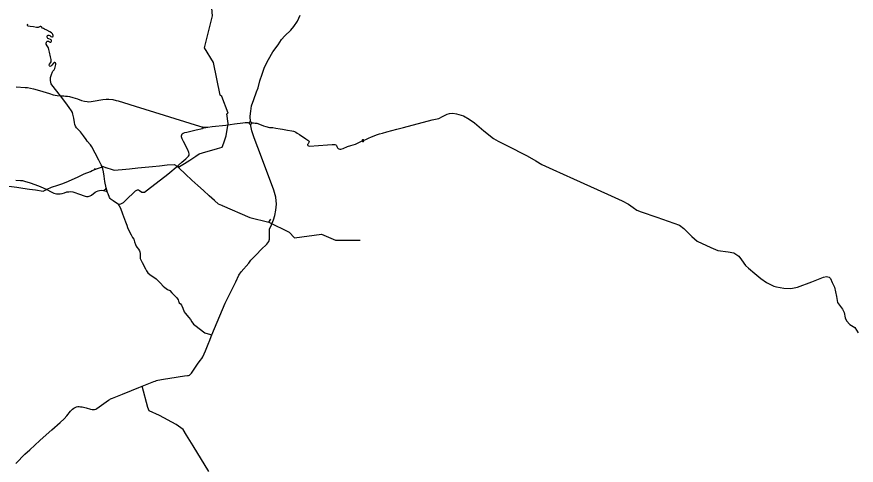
# Model space of a CAD drawing. Extents: x -789162 to -606354, y -1062736 to -945481.
# Drawn here: x -655582 to -643571, y -999837 to -993425 of the extents above; entities that cross this region are included whole.
import ezdxf

# ---------------------------------------------------------------- set-up
doc = ezdxf.new("R2010")
doc.units = 0
for name, color, linetype in [('_SIRSI VZTAHY_SILNICE I TRIDY_STAV', 7, 'Continuous'), ('_SIRSI VZTAHY_SILNICE II TRIDY_STAV', 7, 'Continuous'), ('_SIRSI VZTAHY_SILNICE III TRIDY_STAV', 7, 'Continuous'), ('_SIRSI VZTAHY_VTL PLYNOVOD', 7, 'Continuous')]:
    doc.layers.add(name, color=color, linetype=linetype)

msp = doc.modelspace()

# ---------------------------------------------------------------- linework, layer by layer
at = {"layer": '_SIRSI VZTAHY_SILNICE I TRIDY_STAV'}
for points in [[(-655590, -994429), (-655462, -994437), (-655427, -994438), (-655384, -994445), (-655341, -994454), (-655257, -994479), (-655163, -994507), (-655112, -994522), (-655059, -994539), (-655002, -994552), (-654958, -994557)], [(-654958, -994557), (-654908, -994557), (-654886, -994558), (-654857, -994561), (-654828, -994566), (-654780, -994578), (-654714, -994600), (-654657, -994620), (-654614, -994632), (-654576, -994637), (-654549, -994640), (-654518, -994638), (-654490, -994633), (-654349, -994607), (-654304, -994602), (-654263, -994602), (-654208, -994609), (-654161, -994621), (-654133, -994629), (-654057, -994653), (-653886, -994705), (-653473, -994832), (-653322, -994880), (-652967, -994989), (-652935, -994998), (-652924, -995000)], [(-650618, -995190), (-650610, -995187), (-650589, -995179), (-650550, -995160), (-650507, -995141), (-650468, -995126), (-650434, -995113), (-650391, -995099), (-650351, -995088), (-650287, -995072), (-650142, -995034), (-650049, -995010), (-649996, -994996), (-649832, -994953), (-649637, -994899), (-649541, -994878), (-649491, -994852), (-649451, -994830), (-649422, -994817), (-649388, -994807), (-649342, -994804), (-649291, -994815), (-649223, -994831), (-649189, -994841), (-649108, -994888), (-649034, -994940), (-648898, -995054), (-648760, -995164), (-648692, -995202), (-648568, -995266), (-648280, -995413), (-648155, -995485), (-648071, -995535), (-647910, -995607), (-647617, -995743), (-647129, -995963), (-646920, -996059), (-646828, -996104), (-646762, -996154), (-646711, -996191), (-646648, -996215), (-646425, -996291), (-646179, -996374), (-646099, -996405), (-646037, -996453), (-645921, -996568), (-645848, -996633), (-645651, -996723), (-645550, -996765), (-645403, -996785), (-645321, -996802), (-645250, -996848), (-645211, -996899), (-645154, -996979), (-645114, -997021), (-645020, -997098), (-644936, -997165), (-644855, -997226), (-644750, -997276), (-644710, -997288), (-644609, -997307), (-644507, -997309), (-644412, -997291), (-644205, -997215), (-644040, -997148), (-643998, -997140), (-643958, -997147), (-643940, -997166), (-643914, -997223), (-643883, -997291), (-643854, -997423), (-643838, -997512), (-643767, -997605), (-643743, -997655), (-643730, -997729), (-643709, -997771), (-643660, -997823), (-643589, -997870), (-643544, -997944)], [(-652870, -995004), (-652846, -995004), (-652786, -994996), (-652591, -994973), (-652466, -994956), (-652348, -994942), (-652312, -994938), (-652284, -994936), (-652271, -994937), (-652256, -994940)], [(-652222, -994941), (-652223, -994939), (-652224, -994936), (-652226, -994934), (-652228, -994932), (-652230, -994930), (-652233, -994929), (-652236, -994928), (-652238, -994928), (-652241, -994928), (-652244, -994928), (-652247, -994929), (-652249, -994931), (-652251, -994933), (-652253, -994935), (-652255, -994938), (-652256, -994940)], [(-652256, -994940), (-652256, -994943), (-652256, -994946), (-652256, -994949), (-652255, -994952), (-652253, -994955), (-652251, -994957), (-652249, -994959), (-652247, -994960), (-652244, -994961), (-652241, -994962), (-652238, -994962), (-652235, -994962), (-652232, -994961), (-652230, -994959), (-652227, -994958), (-652225, -994955), (-652224, -994953), (-652222, -994950), (-652222, -994947), (-652222, -994944), (-652222, -994941)], [(-652222, -994941), (-652208, -994940), (-652193, -994940), (-652169, -994944), (-652149, -994948), (-652110, -994960), (-652053, -994983), (-652016, -994995), (-652001, -994999), (-651984, -995003), (-651965, -995006), (-651944, -995007), (-651920, -995010), (-651876, -995017), (-651815, -995027), (-651781, -995033), (-651706, -995045), (-651644, -995056), (-651621, -995060), (-651607, -995065), (-651590, -995073), (-651568, -995087), (-651538, -995107), (-651446, -995170), (-651415, -995190), (-651401, -995200), (-651397, -995207), (-651396, -995213), (-651402, -995224), (-651414, -995240), (-651420, -995249), (-651420, -995257), (-651415, -995266), (-651408, -995271), (-651393, -995273), (-651135, -995256), (-651069, -995250), (-651043, -995250), (-651031, -995252), (-651019, -995256), (-651009, -995266), (-651001, -995281), (-650994, -995297), (-650984, -995308), (-650973, -995314), (-650959, -995317), (-650945, -995317), (-650914, -995308), (-650852, -995282), (-650803, -995264), (-650769, -995254), (-650736, -995245), (-650679, -995219), (-650640, -995201)], [(-652924, -995000), (-652870, -995004)], [(-650618, -995190), (-650620, -995188), (-650621, -995187), (-650623, -995185), (-650625, -995184), (-650627, -995184), (-650629, -995183), (-650631, -995184), (-650633, -995184), (-650635, -995185), (-650637, -995186), (-650638, -995187), (-650639, -995189), (-650641, -995191), (-650641, -995193), (-650642, -995195), (-650642, -995197), (-650641, -995199), (-650640, -995201)], [(-650640, -995201), (-650639, -995203), (-650638, -995204), (-650637, -995206), (-650635, -995207), (-650633, -995208), (-650631, -995208), (-650629, -995208), (-650627, -995208), (-650625, -995207), (-650623, -995206), (-650621, -995205), (-650620, -995204), (-650618, -995202), (-650618, -995200), (-650617, -995198), (-650617, -995196), (-650617, -995194), (-650618, -995192), (-650618, -995190)]]:
    msp.add_lwpolyline(points, dxfattribs=at)
at = {"layer": '_SIRSI VZTAHY_SILNICE II TRIDY_STAV'}
for points in [[(-652238, -994928), (-652241, -994844), (-652235, -994774), (-652222, -994696), (-652190, -994606), (-652154, -994497), (-652130, -994441), (-652103, -994343), (-652073, -994245), (-652037, -994147), (-651978, -994036), (-651916, -993925), (-651843, -993825), (-651794, -993752), (-651745, -993697), (-651660, -993615), (-651619, -993566), (-651566, -993488), (-651527, -993404)], [(-652791, -997972), (-652601, -997522), (-652448, -997216), (-652403, -997118), (-652371, -997073), (-652263, -996946), (-652234, -996906), (-652150, -996825), (-652083, -996753), (-652004, -996674), (-651975, -996638), (-651964, -996605), (-651964, -996517), (-651966, -996463), (-651939, -996398), (-651907, -996330), (-651889, -996265), (-651874, -996188), (-651865, -996103), (-651876, -996006), (-651903, -995903), (-652081, -995433), (-652186, -995156), (-652220, -995055), (-652238, -994962)], [(-653790, -998709), (-653762, -998698), (-653623, -998642), (-653600, -998633), (-653582, -998626), (-653563, -998622), (-653482, -998608), (-653390, -998594), (-653184, -998561), (-653140, -998555), (-653124, -998552), (-653110, -998547), (-653098, -998537), (-653084, -998520), (-652995, -998392), (-652958, -998342), (-652935, -998311), (-652921, -998286), (-652902, -998246), (-652883, -998201), (-652834, -998083), (-652830, -998073), (-652791, -997972)], [(-655594, -999811), (-655558, -999772), (-655500, -999710), (-655467, -999679), (-655397, -999616), (-655252, -999485), (-655160, -999404), (-655078, -999331), (-654959, -999224), (-654904, -999173), (-654865, -999129), (-654811, -999066), (-654785, -999035), (-654767, -999023), (-654747, -999011), (-654728, -999003), (-654708, -998999), (-654690, -998998), (-654672, -999000), (-654647, -999004), (-654589, -999018), (-654527, -999034), (-654504, -999040), (-654485, -999042), (-654468, -999041), (-654452, -999034), (-654436, -999026), (-654334, -998954), (-654302, -998933), (-654268, -998908), (-654252, -998898), (-654239, -998890), (-654213, -998879), (-654165, -998860), (-654069, -998821), (-653941, -998770), (-653836, -998728), (-653790, -998709)]]:
    msp.add_lwpolyline(points, dxfattribs=at)
at = {"layer": '_SIRSI VZTAHY_SILNICE III TRIDY_STAV'}
for points in [[(-654958, -994557), (-655081, -994398), (-655091, -994382), (-655096, -994359), (-655100, -994335), (-655100, -994308), (-655100, -994293), (-655085, -994250), (-655072, -994213), (-655066, -994202), (-655047, -994182), (-655038, -994166), (-655023, -994109), (-655022, -994098), (-655026, -994085), (-655037, -994077), (-655049, -994078), (-655058, -994088), (-655079, -994119), (-655093, -994133), (-655106, -994134), (-655115, -994126), (-655117, -994115), (-655115, -994104), (-655101, -994085), (-655092, -994071), (-655089, -994056), (-655091, -994038), (-655101, -993997), (-655113, -993931), (-655121, -993893), (-655130, -993870), (-655147, -993839), (-655159, -993815), (-655162, -993800), (-655157, -993787), (-655152, -993778), (-655145, -993772), (-655135, -993772), (-655128, -993776), (-655114, -993785), (-655103, -993788), (-655095, -993786), (-655088, -993781), (-655085, -993773), (-655086, -993765), (-655090, -993756), (-655101, -993748), (-655121, -993739), (-655136, -993734), (-655143, -993726), (-655145, -993716), (-655145, -993704), (-655142, -993693), (-655133, -993686), (-655123, -993686), (-655110, -993693), (-655093, -993708), (-655082, -993713), (-655071, -993711), (-655063, -993705), (-655060, -993694), (-655065, -993677), (-655073, -993667), (-655087, -993654), (-655108, -993639), (-655154, -993615), (-655185, -993601), (-655200, -993595), (-655214, -993590), (-655228, -993570), (-655237, -993564), (-655246, -993563), (-655258, -993567), (-655278, -993576), (-655298, -993580), (-655343, -993571), (-655392, -993563), (-655419, -993557), (-655427, -993548), (-655427, -993538), (-655423, -993526)], [(-654305, -995873), (-654320, -995780), (-654330, -995702), (-654341, -995642), (-654352, -995598), (-654362, -995567), (-654374, -995541), (-654408, -995476), (-654458, -995377), (-654510, -995283), (-654529, -995256), (-654574, -995203), (-654591, -995180), (-654628, -995126), (-654671, -995071), (-654708, -995032), (-654726, -995011), (-654741, -994990), (-654752, -994964), (-654758, -994937), (-654767, -994875), (-654778, -994819), (-654786, -994793), (-654798, -994771), (-654831, -994723), (-654880, -994654), (-654958, -994557)], [(-654130, -996106), (-654116, -996104), (-654092, -996100), (-654072, -996092), (-654056, -996082), (-654025, -996053), (-653881, -995912), (-653866, -995902), (-653853, -995899), (-653839, -995900), (-653826, -995908), (-653791, -995931), (-653781, -995935), (-653767, -995935), (-653754, -995932), (-653710, -995900), (-653421, -995677), (-653273, -995551), (-653266, -995546), (-653218, -995505), (-653163, -995458), (-653125, -995420), (-653116, -995402), (-653114, -995387), (-653118, -995366), (-653135, -995329), (-653197, -995208), (-653217, -995168), (-653222, -995155), (-653226, -995142), (-653226, -995126), (-653222, -995112), (-653214, -995099), (-653200, -995087), (-653179, -995080), (-653149, -995073), (-653013, -995041), (-652925, -995022)], [(-652925, -995022), (-652924, -995000)], [(-652870, -995004), (-652881, -995011), (-652925, -995022)], [(-655596, -995759), (-655528, -995764), (-655501, -995768), (-655472, -995775), (-655392, -995799), (-655323, -995823), (-655246, -995852), (-655154, -995894), (-655089, -995929), (-655053, -995945), (-655034, -995951), (-655014, -995955), (-654984, -995958), (-654960, -995956), (-654934, -995951), (-654899, -995941), (-654866, -995930), (-654837, -995926), (-654809, -995925), (-654780, -995928), (-654751, -995936), (-654697, -995955), (-654605, -995988), (-654582, -995994), (-654558, -995994), (-654531, -995986), (-654513, -995977), (-654458, -995932), (-654439, -995921), (-654418, -995913), (-654398, -995909), (-654368, -995906), (-654339, -995907)], [(-654339, -995907), (-654325, -995900), (-654314, -995889), (-654308, -995880), (-654305, -995873)], [(-654339, -995907), (-654303, -995919), (-654283, -995936)], [(-654283, -995936), (-654305, -995873)], [(-654130, -996106), (-654154, -996089), (-654201, -996057), (-654231, -996038), (-654245, -996023), (-654254, -996007), (-654273, -995957), (-654283, -995936)], [(-654130, -996106), (-654118, -996129), (-654100, -996160), (-654067, -996241), (-654027, -996355), (-654009, -996407), (-653997, -996437), (-653974, -996490), (-653944, -996545), (-653924, -996580), (-653909, -996606), (-653895, -996643), (-653884, -996683), (-653873, -996704), (-653863, -996719), (-653841, -996746), (-653825, -996771), (-653820, -996787), (-653816, -996812), (-653814, -996879), (-653809, -996900), (-653787, -996939), (-653741, -997030), (-653726, -997058), (-653707, -997085), (-653679, -997109), (-653585, -997171), (-653526, -997235), (-653488, -997275), (-653465, -997296), (-653423, -997325), (-653392, -997341), (-653364, -997370), (-653294, -997445), (-653272, -997473), (-653267, -997489), (-653265, -997502), (-653258, -997514), (-653239, -997529), (-653226, -997547), (-653206, -997592), (-653185, -997642), (-653172, -997661), (-653118, -997723), (-653096, -997754), (-653076, -997786), (-653055, -997818), (-653035, -997834), (-652891, -997945), (-652878, -997951), (-652791, -997972)], [(-652833, -999928), (-653057, -999561), (-653153, -999405), (-653200, -999324), (-653300, -999256), (-653539, -999128), (-653686, -999060), (-653707, -999013), (-653790, -998709)]]:
    msp.add_lwpolyline(points, dxfattribs=at)
at = {"layer": '_SIRSI VZTAHY_VTL PLYNOVOD'}
for points in [[(-652588, -995127), (-652556, -994951), (-652574, -994811), (-652555, -994801), (-652648, -994567), (-652671, -994548), (-652769, -994081), (-652898, -993868), (-652783, -993410), (-652806, -993128), (-652893, -992914), (-652991, -992677), (-653310, -992435), (-653643, -992028)], [(-653265, -995579), (-653253, -995568), (-653181, -995522), (-653108, -995476), (-653018, -995420), (-652973, -995387), (-652875, -995358), (-652792, -995333), (-652711, -995309), (-652641, -995287), (-652621, -995226), (-652602, -995169), (-652602, -995169), (-652588, -995127), (-652588, -995127)], [(-654464, -995609), (-654463, -995609), (-654428, -995595), (-654370, -995574), (-654354, -995568), (-654354, -995568), (-654347, -995567), (-654313, -995578), (-654306, -995580), (-654219, -995608), (-654188, -995618), (-654074, -995609), (-653967, -995598), (-653850, -995586), (-653849, -995586), (-653746, -995576), (-653640, -995567), (-653540, -995555), (-653432, -995543), (-653330, -995535), (-653287, -995563), (-653283, -995566), (-653268, -995582)], [(-655697, -995849), (-655579, -995861), (-655493, -995874), (-655402, -995888), (-655312, -995900), (-655204, -995917), (-655167, -995899), (-655148, -995890), (-655146, -995890), (-655146, -995890), (-655084, -995861), (-654992, -995832), (-654938, -995812), (-654877, -995788), (-654801, -995756), (-654704, -995712), (-654617, -995673), (-654529, -995636), (-654502, -995625), (-654466, -995610), (-654465, -995610)], [(-654460, -995600), (-654461, -995600), (-654461, -995600), (-654461, -995600), (-654461, -995600), (-654461, -995600), (-654461, -995599), (-654461, -995599), (-654461, -995599), (-654461, -995599), (-654464, -995600), (-654466, -995600), (-654468, -995601), (-654468, -995601), (-654468, -995601), (-654465, -995609), (-654465, -995609)], [(-654465, -995610), (-654464, -995609)], [(-654465, -995609), (-654465, -995609), (-654465, -995610)], [(-654465, -995609), (-654464, -995609), (-654464, -995609), (-654464, -995609)], [(-653268, -995582), (-653267, -995581)], [(-653267, -995583), (-653268, -995582)], [(-653267, -995581), (-653266, -995580), (-653265, -995580)], [(-653265, -995580), (-653265, -995580), (-653265, -995581), (-653265, -995581), (-653266, -995582), (-653266, -995582), (-653267, -995581)], [(-653265, -995585), (-653265, -995585), (-653265, -995585), (-653266, -995584), (-653267, -995584), (-653267, -995583), (-653267, -995583)], [(-653265, -995585), (-653266, -995584), (-653267, -995583)], [(-653265, -995580), (-653265, -995579), (-653265, -995579)], [(-653265, -995579), (-653262, -995582), (-653263, -995583), (-653265, -995585)], [(-652644, -996124), (-652646, -996123), (-652695, -996102), (-652754, -996053), (-652830, -995984), (-652910, -995910), (-652992, -995837), (-653075, -995763), (-653169, -995674), (-653265, -995585)], [(-653265, -995585), (-653265, -995585)], [(-652644, -996124), (-652246, -996294), (-651976, -996363), (-651682, -996507), (-651610, -996584), (-651223, -996532), (-651023, -996618), (-650669, -996619)], [(-651976, -996363), (-651948, -996317)]]:
    msp.add_lwpolyline(points, dxfattribs=at)

doc.saveas('drawing.dxf')
